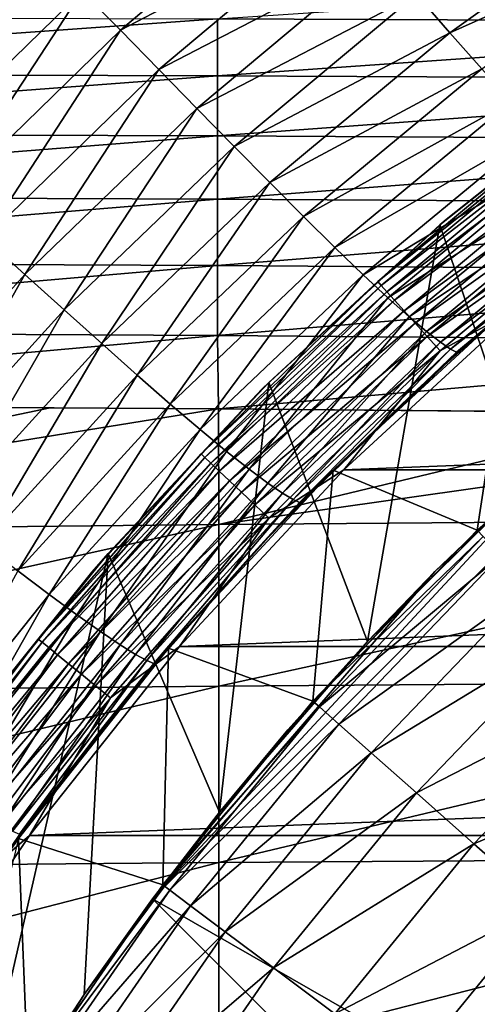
# Model space of a CAD drawing. Header units: metres. Extents: x -105 to 105, y -68 to 103.
# Tile 274 of 416: x -17.38 to -14.2, y 55.77 to 62.62. Entities that reach past the tile are written whole.
import ezdxf

# ---------------------------------------------------------------- set-up
doc = ezdxf.new("R2010")
doc.units = ezdxf.units.M
doc.layers.add('solid_FIT-BATH-150_SW0001', color=7, linetype='CONTINUOUS')
doc.layers.add('solid_FIT-BATH-150_SW0001_01', color=7, linetype='CONTINUOUS')

msp = doc.modelspace()

# ---------------------------------------------------------------- linework, layer by layer
at = {"layer": 'solid_FIT-BATH-150_SW0001'}
for points in [[(-16.949389, 62.823631, 16.22283), (-16.68301, 62.550705, 16.278669), (-15.3676, 63.66436, 16.276535)], [(-16.68301, 62.550705, 16.278669), (-15.116208, 63.371456, 16.352749), (-15.3676, 63.66436, 16.276535)], [(-14.624286, 62.801033, 16.59132), (-14.390745, 62.532742, 16.765886), (-13.057061, 63.489445, 16.761103)], [(-14.390745, 62.532742, 16.765886), (-12.852176, 63.224998, 16.979794), (-13.057061, 63.489445, 16.761103)], [(-16.68301, 62.550705, 16.278669), (-16.41576, 62.276505, 16.355925), (-15.116208, 63.371456, 16.352749)], [(-16.41576, 62.276505, 16.355925), (-14.867271, 63.082142, 16.455643), (-15.116208, 63.371456, 16.352749)], [(-14.390745, 62.532742, 16.765886), (-14.170146, 62.281872, 16.984585), (-12.852176, 63.224998, 16.979794)], [(-18.192848, 61.608345, 16.224674), (-16.949389, 62.823631, 16.22283), (-17.21003, 63.092251, 16.182724)], [(-18.192848, 61.608345, 16.224674), (-17.21003, 63.092251, 16.182724), (-17.60368, 62.723816, 16.183647)], [(-16.41576, 62.276505, 16.355925), (-16.151222, 62.005379, 16.460276), (-14.867271, 63.082142, 16.455643)], [(-16.151222, 62.005379, 16.460276), (-14.624286, 62.801033, 16.59132), (-14.867271, 63.082142, 16.455643)], [(-16.008659, 62.631039, -22.160593), (-10.670662, 62.986179, -22.174448), (-10.670662, 62.60704, -22.224375)], [(-18.192848, 61.608345, 16.224674), (-17.910646, 61.355698, 16.280903), (-16.949389, 62.823631, 16.22283)], [(-17.910646, 61.355698, 16.280903), (-16.68301, 62.550705, 16.278669), (-16.949389, 62.823631, 16.22283)], [(-16.151222, 62.005379, 16.460276), (-15.892979, 61.741673, 16.597406), (-14.624286, 62.801033, 16.59132)], [(-15.892979, 61.741673, 16.597406), (-14.390745, 62.532742, 16.765886), (-14.624286, 62.801033, 16.59132)], [(-21.346657, 62.248558, -22.122232), (-21.346657, 62.643578, -22.074217), (-16.008659, 62.631039, -22.160593)], [(-21.346657, 62.248558, -22.122232), (-16.008659, 62.631039, -22.160593), (-16.008659, 62.233852, -22.205328)], [(-16.008659, 62.233852, -22.205328), (-16.008659, 62.631039, -22.160593), (-10.670662, 62.60704, -22.224375)], [(-16.008659, 62.233852, -22.205328), (-10.670662, 62.60704, -22.224375), (-10.670662, 62.207066, -22.266428)], [(-17.910646, 61.355698, 16.280903), (-17.628084, 61.101463, 16.359589), (-16.68301, 62.550705, 16.278669)], [(-17.628084, 61.101463, 16.359589), (-16.41576, 62.276505, 16.355925), (-16.68301, 62.550705, 16.278669)], [(-15.892979, 61.741673, 16.597406), (-15.644615, 61.489727, 16.772997), (-14.390745, 62.532742, 16.765886)], [(-15.644615, 61.489727, 16.772997), (-14.170146, 62.281872, 16.984585), (-14.390745, 62.532742, 16.765886)], [(-21.346657, 61.832825, -22.162655), (-21.346657, 62.248558, -22.122232), (-16.008659, 62.233852, -22.205328)], [(-17.628084, 61.101463, 16.359589), (-17.348785, 60.849701, 16.465891), (-16.41576, 62.276505, 16.355925)], [(-17.348785, 60.849701, 16.465891), (-16.151222, 62.005379, 16.460276), (-16.41576, 62.276505, 16.355925)], [(-15.644615, 61.489727, 16.772997), (-15.40972, 61.253902, 16.991919), (-14.170146, 62.281872, 16.984585)], [(-15.40972, 61.253902, 16.991919), (-13.965991, 62.053032, 17.245338), (-14.170146, 62.281872, 16.984585)], [(-13.045984, 62.309895, 71.996498), (-14.416123, 61.233982, 71.996498), (-13.574086, 61.900391, 72.134827)], [(-13.203521, 62.194813, 49.517773), (-14.416123, 61.233982, 71.996498), (-13.045984, 62.309895, 71.996498)], [(-21.346657, 61.832825, -22.162655), (-16.008659, 62.233852, -22.205328), (-16.008659, 61.815449, -22.242731)], [(-16.008659, 61.815449, -22.242731), (-16.008659, 62.233852, -22.205328), (-10.670662, 62.207066, -22.266428)], [(-16.008659, 61.815449, -22.242731), (-10.670662, 62.207066, -22.266428), (-10.670662, 61.785423, -22.301367)], [(-13.203521, 62.194813, 49.517773), (-14.460239, 61.196388, 49.150425), (-14.416123, 61.233982, 71.996498)], [(-13.853903, 59.39613, 48.48806), (-14.460239, 61.196388, 49.150425), (-13.203521, 62.194813, 49.517773)], [(-15.40972, 61.253902, 16.991919), (-15.191925, 61.038582, 17.252171), (-13.965991, 62.053032, 17.245338)], [(-15.191925, 61.038582, 17.252171), (-13.781783, 61.850807, 17.542364), (-13.965991, 62.053032, 17.245338)], [(-17.348785, 60.849701, 16.465891), (-17.076374, 60.604462, 16.604965), (-16.151222, 62.005379, 16.460276)], [(-17.076374, 60.604462, 16.604965), (-15.892979, 61.741673, 16.597406), (-16.151222, 62.005379, 16.460276)], [(-21.346657, 61.39566, -22.196207), (-21.346657, 61.832825, -22.162655), (-16.008659, 61.815449, -22.242731)], [(-15.191925, 61.038582, 17.252171), (-14.994881, 60.848179, 17.548267), (-13.781783, 61.850807, 17.542364)], [(-14.994881, 60.848179, 17.548267), (-13.62079, 61.679413, 17.8699), (-13.781783, 61.850807, 17.542364)], [(-13.574086, 61.900391, 72.134827), (-14.892861, 60.800404, 72.134811), (-13.552088, 61.871841, 72.269684)], [(-14.416123, 61.233982, 71.996498), (-14.892861, 60.800404, 72.134811), (-13.574086, 61.900391, 72.134827)], [(-14.892861, 60.800404, 72.134811), (-14.868729, 60.773643, 72.269669), (-13.552088, 61.871841, 72.269684)], [(-13.552088, 61.871841, 72.269684), (-14.868729, 60.773643, 72.269669), (-13.516117, 61.825165, 72.396225)], [(-21.346657, 61.39566, -22.196207), (-16.008659, 61.815449, -22.242731), (-16.008659, 61.375046, -22.273529)], [(-16.008659, 61.375046, -22.273529), (-16.008659, 61.815449, -22.242731), (-10.670662, 61.785423, -22.301367)], [(-16.008659, 61.375046, -22.273529), (-10.670662, 61.785423, -22.301367), (-10.670662, 61.341267, -22.329922)], [(-14.868729, 60.773643, 72.269669), (-14.829264, 60.729881, 72.39621), (-13.516117, 61.825165, 72.396225)], [(-13.516117, 61.825165, 72.396225), (-14.829264, 60.729881, 72.39621), (-13.467268, 61.761776, 72.51059)], [(-17.076374, 60.604462, 16.604965), (-16.814472, 60.369801, 16.781967), (-15.892979, 61.741673, 16.597406)], [(-16.814472, 60.369801, 16.781967), (-15.644615, 61.489727, 16.772997), (-15.892979, 61.741673, 16.597406)], [(-14.829264, 60.729881, 72.39621), (-14.77567, 60.670452, 72.510582), (-13.467268, 61.761776, 72.51059)], [(-13.467268, 61.761776, 72.51059), (-14.77567, 60.670452, 72.510582), (-13.407027, 61.683605, 72.609306)], [(-14.994881, 60.848179, 17.548267), (-14.822008, 60.686749, 17.874735), (-13.62079, 61.679413, 17.8699)], [(-14.822008, 60.686749, 17.874735), (-13.48414, 61.53968, 18.222559), (-13.62079, 61.679413, 17.8699)], [(-14.77567, 60.670452, 72.510582), (-14.709578, 60.59716, 72.609299), (-13.407027, 61.683605, 72.609306)], [(-13.407027, 61.683605, 72.609306), (-14.709578, 60.59716, 72.609299), (-13.33723, 61.593029, 72.689369)], [(-14.709578, 60.59716, 72.609299), (-14.633, 60.512245, 72.689362), (-13.33723, 61.593029, 72.689369)], [(-13.33723, 61.593029, 72.689369), (-14.633, 60.512245, 72.689362), (-13.26, 61.492813, 72.748337)], [(-16.814472, 60.369801, 16.781967), (-16.566713, 60.149776, 17.001308), (-15.644615, 61.489727, 16.772997)], [(-16.566713, 60.149776, 17.001308), (-15.40972, 61.253902, 16.991919), (-15.644615, 61.489727, 16.772997)], [(-14.822008, 60.686749, 17.874735), (-14.674642, 60.555134, 18.226366), (-13.48414, 61.53968, 18.222559)], [(-14.674642, 60.555134, 18.226366), (-13.371846, 61.43066, 18.595165), (-13.48414, 61.53968, 18.222559)], [(-14.633, 60.512245, 72.689362), (-14.548268, 60.418289, 72.748329), (-13.26, 61.492813, 72.748337)], [(-13.26, 61.492813, 72.748337), (-14.548268, 60.418289, 72.748329), (-13.177691, 61.386002, 72.784416)], [(-14.674642, 60.555134, 18.226366), (-14.55302, 60.452499, 18.598097), (-13.371846, 61.43066, 18.595165)], [(-14.55302, 60.452499, 18.598097), (-13.283908, 61.351387, 18.982544), (-13.371846, 61.43066, 18.595165)], [(-21.346657, 60.936348, -22.223616), (-21.346657, 61.39566, -22.196207), (-16.008659, 61.375046, -22.273529)], [(-21.346657, 60.936348, -22.223616), (-16.008659, 61.375046, -22.273529), (-16.008659, 60.911858, -22.298452)], [(-16.008659, 60.911858, -22.298452), (-16.008659, 61.375046, -22.273529), (-10.670662, 61.341267, -22.329922)], [(-14.548268, 60.418289, 72.748329), (-14.457962, 60.31815, 72.784409), (-13.177691, 61.386002, 72.784416)], [(-13.177691, 61.386002, 72.784416), (-14.457962, 60.31815, 72.784409), (-13.892203, 60.629307, 72.796501)], [(-16.008659, 60.911858, -22.298452), (-10.670662, 61.341267, -22.329922), (-10.670662, 60.873756, -22.352825)], [(-14.55302, 60.452499, 18.598097), (-14.457376, 60.377979, 18.984861), (-13.283908, 61.351387, 18.982544)], [(-14.457376, 60.377979, 18.984861), (-13.220324, 61.3009, 19.379517), (-13.283908, 61.351387, 18.982544)], [(-14.457376, 60.377979, 18.984861), (-14.38794, 60.330727, 19.381599), (-13.220324, 61.3009, 19.379517)], [(-14.38794, 60.330727, 19.381599), (-13.181094, 61.278229, 19.780909), (-13.220324, 61.3009, 19.379517)], [(-16.566713, 60.149776, 17.001308), (-16.336796, 59.948532, 17.261047), (-15.40972, 61.253902, 16.991919)], [(-16.336796, 59.948532, 17.261047), (-15.191925, 61.038582, 17.252171), (-15.40972, 61.253902, 16.991919)], [(-14.416123, 61.233982, 71.996498), (-15.697888, 60.054173, 71.996498), (-14.892861, 60.800404, 72.134811)], [(-15.652334, 60.098782, 48.746586), (-15.697888, 60.054173, 71.996498), (-14.416123, 61.233982, 71.996498)], [(-14.460239, 61.196388, 49.150425), (-15.652334, 60.098782, 48.746586), (-14.416123, 61.233982, 71.996498)], [(-14.38794, 60.330727, 19.381599), (-14.344942, 60.309883, 19.783245), (-13.181094, 61.278229, 19.780909)], [(-14.344942, 60.309883, 19.783245), (-14.329084, 60.314842, 20.184767), (-13.166657, 61.282627, 20.181568)], [(-14.344942, 60.309883, 19.783245), (-13.166657, 61.282627, 20.181568), (-13.181094, 61.278229, 19.780909)], [(-13.166657, 61.282627, 20.181568), (-14.329084, 60.314842, 20.184767), (-13.400298, 61.099037, 20.182217)], [(-14.965518, 58.296028, 48.083302), (-15.652334, 60.098782, 48.746586), (-14.460239, 61.196388, 49.150425)], [(-14.965518, 58.296028, 48.083302), (-14.460239, 61.196388, 49.150425), (-13.853903, 59.39613, 48.48806)], [(-18.458843, 59.620396, 16.472212), (-17.348785, 60.849701, 16.465891), (-17.628084, 61.101463, 16.359589)], [(-13.400298, 61.099037, 20.182217), (-14.329084, 60.314842, 20.184767), (-13.962803, 60.634823, 37.796501)], [(-16.336796, 59.948532, 17.261047), (-16.128458, 59.770245, 17.55604), (-15.191925, 61.038582, 17.252171)], [(-16.128458, 59.770245, 17.55604), (-14.994881, 60.848179, 17.548267), (-15.191925, 61.038582, 17.252171)], [(-21.346657, 60.454174, -22.245605), (-21.346657, 60.936348, -22.223616), (-16.008659, 60.911858, -22.298452)], [(-21.346657, 60.454174, -22.245605), (-16.008659, 60.911858, -22.298452), (-16.008659, 60.425091, -22.318228)], [(-16.008659, 60.425091, -22.318228), (-16.008659, 60.911858, -22.298452), (-10.670662, 60.873756, -22.352825)], [(-16.008659, 60.425091, -22.318228), (-10.670662, 60.873756, -22.352825), (-10.670662, 60.38205, -22.370808)], [(-18.458843, 59.620396, 16.472212), (-18.173178, 59.394535, 16.613636), (-17.348785, 60.849701, 16.465891)], [(-18.173178, 59.394535, 16.613636), (-17.076374, 60.604462, 16.604965), (-17.348785, 60.849701, 16.465891)], [(-16.128458, 59.770245, 17.55604), (-15.945213, 59.618759, 17.88113), (-14.994881, 60.848179, 17.548267)], [(-15.945213, 59.618759, 17.88113), (-14.822008, 60.686749, 17.874735), (-14.994881, 60.848179, 17.548267)], [(-12.21831, 60.746838, 68.296501), (-16.460951, 56.5042, 68.296501), (-13.393655, 59.805534, 68.296501)], [(-6.5, 50.785889, 68.296501), (-16.460951, 56.5042, 68.296501), (-12.21831, 60.746838, 68.296501)], [(-14.892861, 60.800404, 72.134811), (-16.122824, 59.601933, 72.134804), (-14.868729, 60.773643, 72.269669)], [(-15.697888, 60.054173, 71.996498), (-16.122824, 59.601933, 72.134804), (-14.892861, 60.800404, 72.134811)], [(-16.122824, 59.601933, 72.134804), (-16.096699, 59.577114, 72.269661), (-14.868729, 60.773643, 72.269669)], [(-14.868729, 60.773643, 72.269669), (-16.096699, 59.577114, 72.269661), (-14.829264, 60.729881, 72.39621)], [(-16.096699, 59.577114, 72.269661), (-16.053976, 59.53653, 72.396202), (-14.829264, 60.729881, 72.39621)], [(-14.829264, 60.729881, 72.39621), (-16.053976, 59.53653, 72.396202), (-14.77567, 60.670452, 72.510582)], [(-16.053976, 59.53653, 72.396202), (-15.995957, 59.481415, 72.510567), (-14.77567, 60.670452, 72.510582)], [(-14.77567, 60.670452, 72.510582), (-15.995957, 59.481415, 72.510567), (-14.709578, 60.59716, 72.609299)], [(-15.945213, 59.618759, 17.88113), (-15.788571, 59.494957, 18.231335), (-14.822008, 60.686749, 17.874735)], [(-15.788571, 59.494957, 18.231335), (-14.674642, 60.555134, 18.226366), (-14.822008, 60.686749, 17.874735)], [(-18.173178, 59.394535, 16.613636), (-17.898771, 59.17794, 16.792377), (-17.076374, 60.604462, 16.604965)], [(-17.898771, 59.17794, 16.792377), (-16.814472, 60.369801, 16.781967), (-17.076374, 60.604462, 16.604965)], [(-14.200611, 59.070759, 37.796501), (-13.962803, 60.634823, 37.796501), (-15.202796, 59.488686, 37.796501)], [(-14.619229, 60.050663, 20.185556), (-15.202796, 59.488686, 37.796501), (-13.962803, 60.634823, 37.796501)], [(-15.129278, 59.49139, 72.796501), (13.892327, 60.629204, 72.796501), (-13.892203, 60.629307, 72.796501)], [(-14.457962, 60.31815, 72.784409), (-15.129278, 59.49139, 72.796501), (-13.892203, 60.629307, 72.796501)], [(-14.329084, 60.314842, 20.184767), (-14.619229, 60.050663, 20.185556), (-13.962803, 60.634823, 37.796501)], [(-14.200611, 59.070759, 37.796501), (-12.964852, 60.165417, 37.796501), (-13.962803, 60.634823, 37.796501)], [(-15.995957, 59.481415, 72.510567), (-15.924408, 59.413445, 72.609291), (-14.709578, 60.59716, 72.609299)], [(-14.709578, 60.59716, 72.609299), (-15.924408, 59.413445, 72.609291), (-14.633, 60.512245, 72.689362)], [(-15.788571, 59.494957, 18.231335), (-15.658994, 59.398159, 18.601755), (-14.674642, 60.555134, 18.226366)], [(-15.658994, 59.398159, 18.601755), (-14.55302, 60.452499, 18.598097), (-14.674642, 60.555134, 18.226366)], [(-15.924408, 59.413445, 72.609291), (-15.841507, 59.334694, 72.689354), (-14.633, 60.512245, 72.689362)], [(-14.633, 60.512245, 72.689362), (-15.841507, 59.334694, 72.689354), (-14.548268, 60.418289, 72.748329)], [(-21.346657, 60.454174, -22.245605), (-16.008659, 60.425091, -22.318228), (-21.344324, 59.948391, -22.262936)], [(-16.008659, 60.425091, -22.318228), (-16.001472, 59.91386, -22.333664), (-21.344324, 59.948391, -22.262936)], [(-16.008659, 60.425091, -22.318228), (-10.670662, 60.38205, -22.370808), (-16.001472, 59.91386, -22.333664)], [(-15.841507, 59.334694, 72.689354), (-15.749779, 59.247555, 72.748329), (-14.548268, 60.418289, 72.748329)], [(-14.548268, 60.418289, 72.748329), (-15.749779, 59.247555, 72.748329), (-14.457962, 60.31815, 72.784409)], [(-15.658994, 59.398159, 18.601755), (-15.556931, 59.327663, 18.987497), (-14.55302, 60.452499, 18.598097)], [(-15.556931, 59.327663, 18.987497), (-14.457376, 60.377979, 18.984861), (-14.55302, 60.452499, 18.598097)], [(-17.898771, 59.17794, 16.792377), (-17.639261, 58.974361, 17.012308), (-16.814472, 60.369801, 16.781967)], [(-17.639261, 58.974361, 17.012308), (-16.566713, 60.149776, 17.001308), (-16.814472, 60.369801, 16.781967)], [(-10.670662, 60.38205, -22.370808), (-10.661427, 59.865143, -22.384672), (-16.001472, 59.91386, -22.333664)], [(-15.556931, 59.327663, 18.987497), (-15.482835, 59.282784, 19.383663), (-14.457376, 60.377979, 18.984861)], [(-15.482835, 59.282784, 19.383663), (-14.38794, 60.330727, 19.381599), (-14.457376, 60.377979, 18.984861)], [(-15.482835, 59.282784, 19.383663), (-15.437157, 59.262825, 19.78536), (-14.38794, 60.330727, 19.381599)], [(-15.437157, 59.262825, 19.78536), (-14.344942, 60.309883, 19.783245), (-14.38794, 60.330727, 19.381599)], [(-15.749779, 59.247555, 72.748329), (-15.652014, 59.154682, 72.784409), (-14.457962, 60.31815, 72.784409)], [(-14.457962, 60.31815, 72.784409), (-15.652014, 59.154682, 72.784409), (-15.129278, 59.49139, 72.796501)], [(-15.437157, 59.262825, 19.78536), (-15.420852, 59.267452, 20.187716), (-14.344942, 60.309883, 19.783245)], [(-14.329084, 60.314842, 20.184767), (-15.420852, 59.267452, 20.187716), (-14.619229, 60.050663, 20.185556)], [(-14.344942, 60.309883, 19.783245), (-15.420852, 59.267452, 20.187716), (-14.329084, 60.314842, 20.184767)], [(-17.639261, 58.974361, 17.012308), (-17.398373, 58.787655, 17.271547), (-16.566713, 60.149776, 17.001308)], [(-17.398373, 58.787655, 17.271547), (-16.336796, 59.948532, 17.261047), (-16.566713, 60.149776, 17.001308)], [(-14.20051, 59.070866, 39.13728), (-12.964852, 60.165417, 37.796501), (-14.200611, 59.070759, 37.796501)], [(-15.697888, 60.054173, 71.996498), (-16.883421, 58.777699, 71.996498), (-16.122824, 59.601933, 72.134804)], [(-16.770384, 58.908363, 48.308598), (-16.883421, 58.777699, 71.996498), (-15.697888, 60.054173, 71.996498)], [(-15.652334, 60.098782, 48.746586), (-16.770384, 58.908363, 48.308598), (-15.697888, 60.054173, 71.996498)], [(-15.995201, 57.107681, 47.646076), (-16.770384, 58.908363, 48.308598), (-15.652334, 60.098782, 48.746586)], [(-15.995201, 57.107681, 47.646076), (-15.652334, 60.098782, 48.746586), (-14.965518, 58.296028, 48.083302)], [(-14.619229, 60.050663, 20.185556), (-15.420852, 59.267452, 20.187716), (-15.202796, 59.488686, 37.796501)], [(-21.344324, 59.948391, -22.262936), (-17.171791, 59.922581, -22.319855), (-21.330675, 59.054241, -22.28344)], [(-21.344324, 59.948391, -22.262936), (-16.001472, 59.91386, -22.333664), (-17.171791, 59.922581, -22.319855)], [(-17.171791, 59.922581, -22.319855), (-16.001472, 59.91386, -22.333664), (-21.330675, 59.054241, -22.28344)], [(-16.001472, 59.91386, -22.333664), (-15.998007, 59.109982, -22.349873), (-21.330675, 59.054241, -22.28344)], [(-17.398373, 58.787655, 17.271547), (-17.179878, 58.621716, 17.565304), (-16.336796, 59.948532, 17.261047)], [(-17.179878, 58.621716, 17.565304), (-16.128458, 59.770245, 17.55604), (-16.336796, 59.948532, 17.261047)], [(-16.001472, 59.91386, -22.333664), (-12.767926, 59.886162, -22.366905), (-15.998007, 59.109982, -22.349873)], [(-16.001472, 59.91386, -22.333664), (-10.661427, 59.865143, -22.384672), (-12.767926, 59.886162, -22.366905)], [(-12.767926, 59.886162, -22.366905), (-10.661427, 59.865143, -22.384672), (-15.998007, 59.109982, -22.349873)], [(-10.661427, 59.865143, -22.384672), (-10.665338, 59.15184, -22.397547), (-15.998007, 59.109982, -22.349873)], [(-13.393655, 59.805534, 68.296501), (-16.460951, 56.5042, 68.296501), (-14.495658, 58.781548, 68.296501)], [(-13.853903, 59.39613, 48.48806), (-13.393655, 59.805534, 68.296501), (-14.495658, 58.781548, 68.296501)], [(-17.179878, 58.621716, 17.565304), (-16.987333, 58.480152, 17.888771), (-16.128458, 59.770245, 17.55604)], [(-16.987333, 58.480152, 17.888771), (-15.945213, 59.618759, 17.88113), (-16.128458, 59.770245, 17.55604)], [(-16.122824, 59.601933, 72.134804), (-17.256636, 58.312122, 72.134789), (-16.096699, 59.577114, 72.269661)], [(-16.883421, 58.777699, 71.996498), (-17.256636, 58.312122, 72.134789), (-16.122824, 59.601933, 72.134804)], [(-17.256636, 58.312122, 72.134789), (-17.228676, 58.289398, 72.269646), (-16.096699, 59.577114, 72.269661)], [(-16.096699, 59.577114, 72.269661), (-17.228676, 58.289398, 72.269646), (-16.053976, 59.53653, 72.396202)], [(-16.987333, 58.480152, 17.888771), (-16.822412, 58.363892, 18.237225), (-15.945213, 59.618759, 17.88113)], [(-16.822412, 58.363892, 18.237225), (-15.788571, 59.494957, 18.231335), (-15.945213, 59.618759, 17.88113)], [(-17.228676, 58.289398, 72.269646), (-17.182951, 58.252232, 72.396187), (-16.053976, 59.53653, 72.396202)], [(-16.053976, 59.53653, 72.396202), (-17.182951, 58.252232, 72.396187), (-15.995957, 59.481415, 72.510567)], [(-17.182951, 58.252232, 72.396187), (-17.120853, 58.201759, 72.510559), (-15.995957, 59.481415, 72.510567)], [(-15.995957, 59.481415, 72.510567), (-17.120853, 58.201759, 72.510559), (-15.924408, 59.413445, 72.609291)], [(-16.822412, 58.363892, 18.237225), (-16.685795, 58.272453, 18.605982), (-15.788571, 59.494957, 18.231335)], [(-16.685795, 58.272453, 18.605982), (-15.658994, 59.398159, 18.601755), (-15.788571, 59.494957, 18.231335)], [(-15.344779, 57.879486, 37.796501), (-15.202796, 59.488686, 37.796501), (-16.348938, 58.248688, 37.796501)], [(-15.756117, 58.914448, 20.188608), (-16.348938, 58.248688, 37.796501), (-15.202796, 59.488686, 37.796501)], [(-16.273033, 58.260429, 72.796501), (15.129375, 59.491295, 72.796501), (-15.129278, 59.49139, 72.796501)], [(-15.652014, 59.154682, 72.784409), (-16.273033, 58.260429, 72.796501), (-15.129278, 59.49139, 72.796501)], [(-15.420852, 59.267452, 20.187716), (-15.756117, 58.914448, 20.188608), (-15.202796, 59.488686, 37.796501)], [(-15.344779, 57.879486, 37.796501), (-14.200611, 59.070759, 37.796501), (-15.202796, 59.488686, 37.796501)], [(-17.120853, 58.201759, 72.510559), (-17.044273, 58.139515, 72.609283), (-15.924408, 59.413445, 72.609291)], [(-15.924408, 59.413445, 72.609291), (-17.044273, 58.139515, 72.609283), (-15.841507, 59.334694, 72.689354)], [(-16.685795, 58.272453, 18.605982), (-16.578146, 58.205341, 18.990358), (-15.658994, 59.398159, 18.601755)], [(-16.578146, 58.205341, 18.990358), (-15.556931, 59.327663, 18.987497), (-15.658994, 59.398159, 18.601755)], [(-14.965518, 58.296028, 48.083302), (-13.853903, 59.39613, 48.48806), (-14.495658, 58.781548, 68.296501)], [(-17.044273, 58.139515, 72.609283), (-16.955544, 58.067394, 72.689346), (-15.841507, 59.334694, 72.689354)], [(-15.841507, 59.334694, 72.689354), (-16.955544, 58.067394, 72.689346), (-15.749779, 59.247555, 72.748329)], [(-16.578146, 58.205341, 18.990358), (-16.500139, 58.162064, 19.385674), (-15.556931, 59.327663, 18.987497)], [(-16.500139, 58.162064, 19.385674), (-15.482835, 59.282784, 19.383663), (-15.556931, 59.327663, 18.987497)], [(-16.955544, 58.067394, 72.689346), (-16.857365, 57.987595, 72.748322), (-15.749779, 59.247555, 72.748329)], [(-15.749779, 59.247555, 72.748329), (-16.857365, 57.987595, 72.748322), (-15.652014, 59.154682, 72.784409)], [(-16.500139, 58.162064, 19.385674), (-16.45244, 58.142124, 19.787243), (-15.482835, 59.282784, 19.383663)], [(-16.45244, 58.142124, 19.787243), (-15.437157, 59.262825, 19.78536), (-15.482835, 59.282784, 19.383663)], [(-16.45244, 58.142124, 19.787243), (-16.436289, 58.145844, 20.190403), (-15.437157, 59.262825, 19.78536)], [(-15.437157, 59.262825, 19.78536), (-16.436289, 58.145844, 20.190403), (-15.756117, 58.914448, 20.188608)], [(-15.437157, 59.262825, 19.78536), (-15.756117, 58.914448, 20.188608), (-15.420852, 59.267452, 20.187716)], [(-21.330675, 57.931942, -22.297562), (-21.330675, 59.054241, -22.28344), (-15.998007, 59.109982, -22.349873)], [(-15.998007, 57.984314, -22.362555), (-21.330675, 57.931942, -22.297562), (-15.998007, 59.109982, -22.349873)], [(-16.857365, 57.987595, 72.748322), (-16.752726, 57.902546, 72.784409), (-15.652014, 59.154682, 72.784409)], [(-15.652014, 59.154682, 72.784409), (-16.752726, 57.902546, 72.784409), (-16.273033, 58.260429, 72.796501)], [(-15.998007, 57.984314, -22.362555), (-15.998007, 59.109982, -22.349873), (-10.665338, 59.15184, -22.397547)], [(-10.665338, 58.023643, -22.409147), (-15.998007, 57.984314, -22.362555), (-10.665338, 59.15184, -22.397547)], [(-15.344182, 57.88023, 39.13728), (-14.200611, 59.070759, 37.796501), (-15.344779, 57.879486, 37.796501)], [(-14.20051, 59.070866, 39.13728), (-14.200611, 59.070759, 37.796501), (-15.344182, 57.88023, 39.13728)], [(-14.20051, 59.070866, 39.13728), (-15.344182, 57.88023, 39.13728), (-14.158977, 59.026882, 40.691639)], [(-15.344182, 57.88023, 39.13728), (-15.299217, 57.83976, 40.691639), (-14.158977, 59.026882, 40.691639)], [(-14.158977, 59.026882, 40.691639), (-15.299217, 57.83976, 40.691639), (-14.03335, 58.896088, 42.238136)], [(-16.770384, 58.908363, 48.308598), (-17.794731, 57.643066, 47.84306), (-16.883421, 58.777699, 71.996498)], [(-17.780968, 54.488308, 46.682331), (-17.794731, 57.643066, 47.84306), (-16.770384, 58.908363, 48.308598)], [(-17.780968, 54.488308, 46.682331), (-16.770384, 58.908363, 48.308598), (-16.936152, 55.836369, 47.178322)], [(-16.936152, 55.836369, 47.178322), (-16.770384, 58.908363, 48.308598), (-15.995201, 57.107681, 47.646076)], [(-15.756117, 58.914448, 20.188608), (-16.436289, 58.145844, 20.190403), (-16.348938, 58.248688, 37.796501)], [(-15.299217, 57.83976, 40.691639), (-15.163473, 57.719498, 42.238136), (-14.03335, 58.896088, 42.238136)], [(-14.03335, 58.896088, 42.238136), (-15.163473, 57.719498, 42.238136), (-13.824761, 58.678921, 43.765839)], [(-18.146231, 57.405396, 17.575689), (-17.179878, 58.621716, 17.565304), (-17.398373, 58.787655, 17.271547)], [(-16.883421, 58.777699, 71.996498), (-17.965452, 57.412388, 71.996498), (-17.256636, 58.312122, 72.134789)], [(-17.794731, 57.643066, 47.84306), (-17.965452, 57.412388, 71.996498), (-16.883421, 58.777699, 71.996498)], [(-14.495658, 58.781548, 68.296501), (-16.460951, 56.5042, 68.296501), (-15.519647, 57.679543, 68.296501)], [(-14.965518, 58.296028, 48.083302), (-14.495658, 58.781548, 68.296501), (-15.519647, 57.679543, 68.296501)], [(-15.163473, 57.719498, 42.238136), (-14.938087, 57.519821, 43.765839), (-13.824761, 58.678921, 43.765839)], [(-13.824761, 58.678921, 43.765839), (-14.938087, 57.519821, 43.765839), (-13.534474, 58.376701, 45.265484)], [(-18.146231, 57.405396, 17.575689), (-17.945221, 57.274338, 17.897352), (-17.179878, 58.621716, 17.565304)], [(-17.945221, 57.274338, 17.897352), (-16.987333, 58.480152, 17.888771), (-17.179878, 58.621716, 17.565304)], [(-17.945221, 57.274338, 17.897352), (-17.772755, 57.165962, 18.243805), (-16.987333, 58.480152, 17.888771)], [(-17.772755, 57.165962, 18.243805), (-16.822412, 58.363892, 18.237225), (-16.987333, 58.480152, 17.888771)], [(-17.772755, 57.165962, 18.243805), (-17.629726, 57.080006, 18.610617), (-16.822412, 58.363892, 18.237225)], [(-17.629726, 57.080006, 18.610617), (-16.685795, 58.272453, 18.605982), (-16.822412, 58.363892, 18.237225)], [(-14.938087, 57.519821, 43.765839), (-14.624422, 57.241943, 45.265484), (-13.534474, 58.376701, 45.265484)], [(-13.534474, 58.376701, 45.265484), (-14.624422, 57.241943, 45.265484), (-13.164249, 57.991261, 46.727985)], [(-17.256636, 58.312122, 72.134789), (-18.287537, 56.938667, 72.134773), (-17.228676, 58.289398, 72.269646)], [(-17.965452, 57.412388, 71.996498), (-18.287537, 56.938667, 72.134773), (-17.256636, 58.312122, 72.134789)], [(-18.287537, 56.938667, 72.134773), (-18.257908, 56.918167, 72.26963), (-17.228676, 58.289398, 72.269646)], [(-17.228676, 58.289398, 72.269646), (-18.257908, 56.918167, 72.26963), (-17.182951, 58.252232, 72.396187)], [(-17.629726, 57.080006, 18.610617), (-17.517025, 57.016178, 18.993355), (-16.685795, 58.272453, 18.605982)], [(-17.517025, 57.016178, 18.993355), (-16.578146, 58.205341, 18.990358), (-16.685795, 58.272453, 18.605982)], [(-15.995201, 57.107681, 47.646076), (-14.965518, 58.296028, 48.083302), (-15.519647, 57.679543, 68.296501)], [(-18.257908, 56.918167, 72.26963), (-18.209454, 56.884644, 72.396172), (-17.182951, 58.252232, 72.396187)], [(-17.182951, 58.252232, 72.396187), (-18.209454, 56.884644, 72.396172), (-17.120853, 58.201759, 72.510559)], [(-18.209454, 56.884644, 72.396172), (-18.143648, 56.839115, 72.510551), (-17.120853, 58.201759, 72.510559)], [(-17.120853, 58.201759, 72.510559), (-18.143648, 56.839115, 72.510551), (-17.044273, 58.139515, 72.609283)], [(-17.517025, 57.016178, 18.993355), (-17.435537, 56.974194, 19.387585), (-16.578146, 58.205341, 18.990358)], [(-17.435537, 56.974194, 19.387585), (-16.500139, 58.162064, 19.385674), (-16.578146, 58.205341, 18.990358)], [(-16.388445, 56.601135, 37.796501), (-16.348938, 58.248688, 37.796501), (-17.393621, 56.923481, 37.796501)], [(-17.370399, 56.955505, 20.192802), (-17.393621, 56.923481, 37.796501), (-16.348938, 58.248688, 37.796501)], [(-16.805241, 57.696106, 20.19136), (-17.370399, 56.955505, 20.192802), (-16.348938, 58.248688, 37.796501)], [(-17.316515, 56.944405, 72.796501), (16.273106, 58.260345, 72.796501), (-16.273033, 58.260429, 72.796501)], [(-16.752726, 57.902546, 72.784409), (-17.316515, 56.944405, 72.796501), (-16.273033, 58.260429, 72.796501)], [(-16.436289, 58.145844, 20.190403), (-16.805241, 57.696106, 20.19136), (-16.348938, 58.248688, 37.796501)], [(-16.388445, 56.601135, 37.796501), (-15.344779, 57.879486, 37.796501), (-16.348938, 58.248688, 37.796501)], [(-18.143648, 56.839115, 72.510551), (-18.062496, 56.782967, 72.609276), (-17.044273, 58.139515, 72.609283)], [(-17.044273, 58.139515, 72.609283), (-18.062496, 56.782967, 72.609276), (-16.955544, 58.067394, 72.689346)], [(-17.435537, 56.974194, 19.387585), (-17.386148, 56.953777, 19.788874), (-16.500139, 58.162064, 19.385674)], [(-17.386148, 56.953777, 19.788874), (-16.45244, 58.142124, 19.787243), (-16.500139, 58.162064, 19.385674)], [(-17.386148, 56.953777, 19.788874), (-17.370399, 56.955505, 20.192802), (-16.45244, 58.142124, 19.787243)], [(-16.45244, 58.142124, 19.787243), (-17.370399, 56.955505, 20.192802), (-16.805241, 57.696106, 20.19136)], [(-16.45244, 58.142124, 19.787243), (-16.805241, 57.696106, 20.19136), (-16.436289, 58.145844, 20.190403)], [(-18.062496, 56.782967, 72.609276), (-17.968466, 56.717907, 72.689346), (-16.955544, 58.067394, 72.689346)], [(-16.955544, 58.067394, 72.689346), (-17.968466, 56.717907, 72.689346), (-16.857365, 57.987595, 72.748322)], [(-15.998007, 56.756042, -22.36912), (-15.998007, 57.984314, -22.362555), (-10.665338, 58.023643, -22.409147)], [(-10.665338, 56.790482, -22.41503), (-15.998007, 56.756042, -22.36912), (-10.665338, 58.023643, -22.409147)], [(-21.330675, 56.710186, -22.305031), (-21.330675, 57.931942, -22.297562), (-15.998007, 57.984314, -22.362555)], [(-15.998007, 56.756042, -22.36912), (-21.330675, 56.710186, -22.305031), (-15.998007, 57.984314, -22.362555)], [(-17.968466, 56.717907, 72.689346), (-17.864424, 56.645924, 72.748322), (-16.857365, 57.987595, 72.748322)], [(-16.857365, 57.987595, 72.748322), (-17.864424, 56.645924, 72.748322), (-16.752726, 57.902546, 72.784409)], [(-14.624422, 57.241943, 45.265484), (-14.224383, 56.887539, 46.727985), (-13.164249, 57.991261, 46.727985)], [(-13.164249, 57.991261, 46.727985), (-14.224383, 56.887539, 46.727985), (-12.716328, 57.524933, 48.144478)], [(-17.864424, 56.645924, 72.748322), (-17.753534, 56.569202, 72.784401), (-16.752726, 57.902546, 72.784409)], [(-16.752726, 57.902546, 72.784409), (-17.753534, 56.569202, 72.784401), (-17.316515, 56.944405, 72.796501)], [(-16.388359, 56.601391, 39.13728), (-15.344779, 57.879486, 37.796501), (-16.388445, 56.601135, 37.796501)], [(-15.344182, 57.88023, 39.13728), (-15.344779, 57.879486, 37.796501), (-16.388359, 56.601391, 39.13728)], [(-15.344182, 57.88023, 39.13728), (-16.388359, 56.601391, 39.13728), (-15.299217, 57.83976, 40.691639)], [(-16.388359, 56.601391, 39.13728), (-16.340237, 56.564735, 40.691639), (-15.299217, 57.83976, 40.691639)], [(-15.299217, 57.83976, 40.691639), (-16.340237, 56.564735, 40.691639), (-15.163473, 57.719498, 42.238136)], [(-16.340237, 56.564735, 40.691639), (-16.195257, 56.455788, 42.238136), (-15.163473, 57.719498, 42.238136)], [(-15.163473, 57.719498, 42.238136), (-16.195257, 56.455788, 42.238136), (-14.938087, 57.519821, 43.765839)], [(-15.995201, 57.107681, 47.646076), (-15.519647, 57.679543, 68.296501), (-16.460951, 56.5042, 68.296501)], [(-16.195257, 56.455788, 42.238136), (-15.954535, 56.274895, 43.765839), (-14.938087, 57.519821, 43.765839)], [(-14.938087, 57.519821, 43.765839), (-15.954535, 56.274895, 43.765839), (-14.624422, 57.241943, 45.265484)], [(-14.224383, 56.887539, 46.727985), (-13.740391, 56.458767, 48.144478), (-12.716328, 57.524933, 48.144478)], [(-15.954535, 56.274895, 43.765839), (-15.619527, 56.023155, 45.265484), (-14.624422, 57.241943, 45.265484)], [(-14.624422, 57.241943, 45.265484), (-15.619527, 56.023155, 45.265484), (-14.224383, 56.887539, 46.727985)], [(-16.936152, 55.836369, 47.178322), (-15.995201, 57.107681, 47.646076), (-16.460951, 56.5042, 68.296501)], [(-18.254377, 55.549999, 72.796501), (17.316565, 56.944336, 72.796501), (-17.316515, 56.944405, 72.796501)], [(-17.753534, 56.569202, 72.784401), (-18.254377, 55.549999, 72.796501), (-17.316515, 56.944405, 72.796501)], [(-18.152054, 53.812271, 37.796501), (-17.326117, 55.242836, 37.796501), (-17.393621, 56.923481, 37.796501)], [(-17.370399, 56.955505, 20.192802), (-17.761841, 56.400631, 20.193785), (-17.393621, 56.923481, 37.796501)], [(-17.386148, 56.953777, 19.788874), (-17.761841, 56.400631, 20.193785), (-17.370399, 56.955505, 20.192802)], [(-17.326117, 55.242836, 37.796501), (-16.388445, 56.601135, 37.796501), (-17.393621, 56.923481, 37.796501)], [(-15.619527, 56.023155, 45.265484), (-15.192267, 55.702091, 46.727985), (-14.224383, 56.887539, 46.727985)], [(-14.224383, 56.887539, 46.727985), (-15.192267, 55.702091, 46.727985), (-13.740391, 56.458767, 48.144478)], [(-15.998007, 55.4188, -22.371502), (-15.998007, 56.756042, -22.36912), (-10.665338, 56.790482, -22.41503)], [(-10.665338, 55.445423, -22.417044), (-15.998007, 55.4188, -22.371502), (-10.665338, 56.790482, -22.41503)], [(-21.330675, 55.383347, -22.307909), (-21.330675, 56.710186, -22.305031), (-15.998007, 56.756042, -22.36912)], [(-15.998007, 55.4188, -22.371502), (-21.330675, 55.383347, -22.307909), (-15.998007, 56.756042, -22.36912)], [(-16.388359, 56.601391, 39.13728), (-16.388445, 56.601135, 37.796501), (-17.326241, 55.242687, 39.13728)], [(-16.388359, 56.601391, 39.13728), (-17.326241, 55.242687, 39.13728), (-16.340237, 56.564735, 40.691639)], [(-17.326241, 55.242687, 39.13728), (-16.388445, 56.601135, 37.796501), (-17.326117, 55.242836, 37.796501)], [(-17.326241, 55.242687, 39.13728), (-17.275286, 55.210079, 40.691639), (-16.340237, 56.564735, 40.691639)], [(-16.340237, 56.564735, 40.691639), (-17.275286, 55.210079, 40.691639), (-16.195257, 56.455788, 42.238136)], [(-16.460951, 56.5042, 68.296501), (-16.460951, 56.5042, 69.796501), (-17.383593, 55.151379, 69.796501)], [(-6.5, 46.543247, 69.796501), (-17.383593, 55.151379, 69.796501), (-16.460951, 56.5042, 69.796501)], [(-16.936152, 55.836369, 47.178322), (-16.460951, 56.5042, 68.296501), (-17.383593, 55.151379, 69.796501)], [(-6.5, 46.543247, 68.296501), (-16.460951, 56.5042, 69.796501), (-16.460951, 56.5042, 68.296501)], [(-6.5, 46.543247, 69.796501), (-16.460951, 56.5042, 69.796501), (-6.5, 46.543247, 68.296501)], [(-6.5, 50.785889, 68.296501), (-6.5, 46.543247, 68.296501), (-16.460951, 56.5042, 68.296501)], [(-17.275286, 55.210079, 40.691639), (-17.122007, 55.113152, 42.238136), (-16.195257, 56.455788, 42.238136)], [(-16.195257, 56.455788, 42.238136), (-17.122007, 55.113152, 42.238136), (-15.954535, 56.274895, 43.765839)], [(-15.192267, 55.702091, 46.727985), (-14.675342, 55.313652, 48.144478), (-13.740391, 56.458767, 48.144478)], [(-13.740391, 56.458767, 48.144478), (-14.675342, 55.313652, 48.144478), (-13.175388, 55.95821, 49.506374)], [(-17.122007, 55.113152, 42.238136), (-16.86751, 54.952217, 43.765839), (-15.954535, 56.274895, 43.765839)], [(-15.954535, 56.274895, 43.765839), (-16.86751, 54.952217, 43.765839), (-15.619527, 56.023155, 45.265484)], [(-16.86751, 54.952217, 43.765839), (-16.513332, 54.728249, 45.265484), (-15.619527, 56.023155, 45.265484)], [(-15.619527, 56.023155, 45.265484), (-16.513332, 54.728249, 45.265484), (-15.192267, 55.702091, 46.727985)], [(-14.675342, 55.313652, 48.144478), (-14.071894, 54.860184, 49.506374), (-13.175388, 55.95821, 49.506374)], [(-17.780968, 54.488308, 46.682331), (-16.936152, 55.836369, 47.178322), (-17.383593, 55.151379, 69.796501)]]:
    msp.add_3dface(points, dxfattribs=at)
at = {"layer": 'solid_FIT-BATH-150_SW0001_01'}
for points in [[(-15.129278, 59.49139, 72.796501), (15.129375, 59.491295, 72.796501), (13.892327, 60.629204, 72.796501)], [(-16.273033, 58.260429, 72.796501), (16.273106, 58.260345, 72.796501), (15.129375, 59.491295, 72.796501)], [(-17.316515, 56.944405, 72.796501), (17.316565, 56.944336, 72.796501), (16.273106, 58.260345, 72.796501)], [(-18.254377, 55.549999, 72.796501), (18.254408, 55.549946, 72.796501), (17.316565, 56.944336, 72.796501)]]:
    msp.add_3dface(points, dxfattribs=at)

doc.saveas('drawing.dxf')
